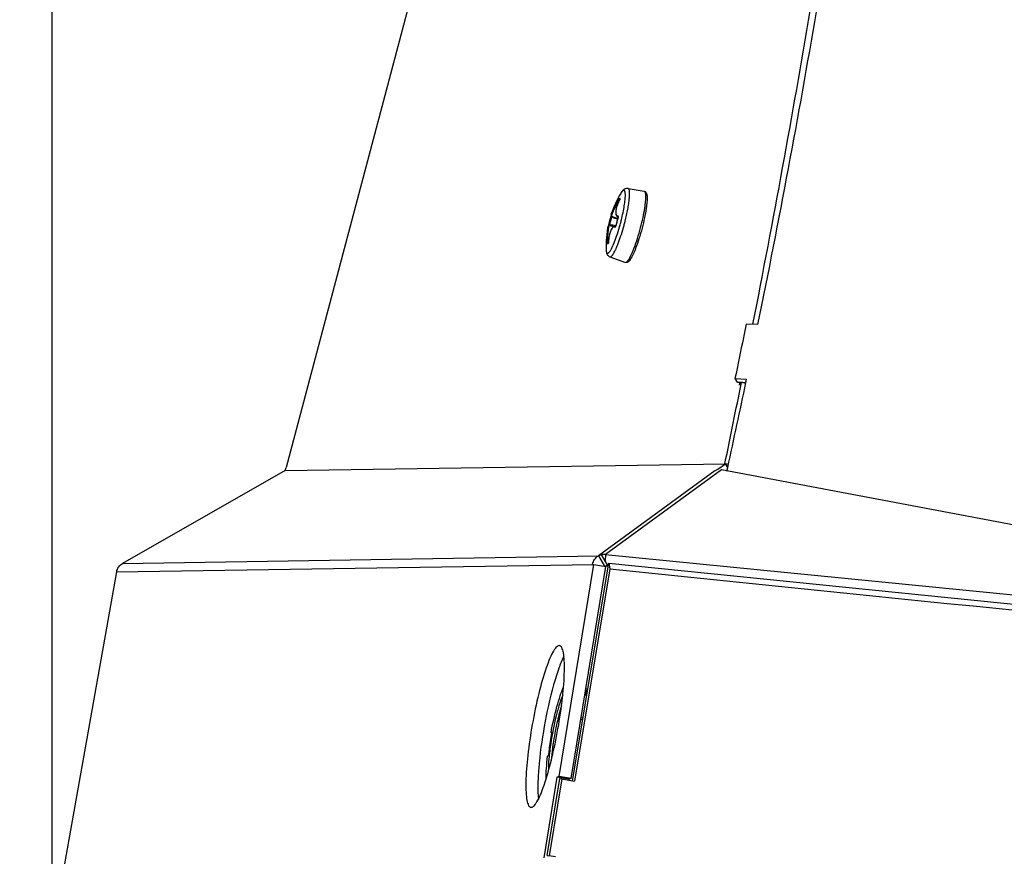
# Model space of a CAD drawing. Header units: millimetres. Extents: x 0 to 420, y 0 to 297.
# Tile 265 of 514: x 226 to 238, y 224 to 234. Entities that reach past the tile are written whole.
import ezdxf

# ---------------------------------------------------------------- set-up
doc = ezdxf.new("R2010")
doc.units = ezdxf.units.MM
doc.header["$LTSCALE"] = 23.1
doc.layers.get('0').update_dxf_attribs({"linetype": 'CONTINUOUS'})
doc.layers.add('DIM_PILOTEES', color=7, linetype='CONTINUOUS')
doc.styles.get("Standard").update_dxf_attribs({"font": 'txt', "width": 0.7})
doc.dimstyles.new('DIMSTYLE_1', dxfattribs={"dimtxt": 2.5, "dimasz": 3.5, "dimexe": 2, "dimexo": 0, "dimtad": 1, "dimdec": 0, "dimlfac": 10, "dimdsep": 46, "dimtxsty": 'Standard', "dimblk": '_FILLED', "dimblk1": '_FILLED', "dimblk2": '_FILLED', "dimcen": 0.09, "dimazin": 2, "dimtp": 1.2, "dimtm": 1.2, "dimtfac": 1, "dimtdec": 0, "dimtofl": 0, "dimtmove": 0, "dimatfit": 3, "dimldrblk": '_FILLED', "dimfxl": 0, "dimtolj": 1, "dimarcsym": 0})
doc.dimstyles.new('DIMSTYLE_2', dxfattribs={"dimtxt": 2.5, "dimasz": 3.5, "dimexe": 2, "dimexo": 0, "dimtad": 1, "dimdec": 0, "dimlfac": 10, "dimdsep": 46, "dimtxsty": 'Standard', "dimblk": '_FILLED', "dimblk1": '_FILLED', "dimblk2": '_FILLED', "dimcen": 0.09, "dimazin": 2, "dimtp": 0.5, "dimtm": 0.5, "dimtfac": 1, "dimtdec": 0, "dimtofl": 0, "dimtmove": 0, "dimatfit": 3, "dimldrblk": '_FILLED', "dimfxl": 0, "dimtolj": 1, "dimarcsym": 0})
doc.dimstyles.new('DIMSTYLE_4', dxfattribs={"dimtxt": 2.5, "dimasz": 3.5, "dimexe": 2, "dimexo": 0, "dimtad": 1, "dimdec": 0, "dimlfac": 10, "dimdsep": 46, "dimtxsty": 'Standard', "dimblk": '_FILLED', "dimblk1": '_FILLED', "dimblk2": '_FILLED', "dimcen": 0.09, "dimazin": 2, "dimtp": 0.8, "dimtm": 0.8, "dimtfac": 1, "dimtdec": 0, "dimtofl": 0, "dimtmove": 0, "dimatfit": 3, "dimldrblk": '_FILLED', "dimfxl": 0, "dimtolj": 1, "dimarcsym": 0})

# ---------------------------------------------------------------- blocks, each defined once
blk = doc.blocks.new('_FILLED')
at = {"color": 0, "linetype": 'ByBlock'}
blk.add_solid([(0, 0), (-1, 0.1429), (-1, -0.1429)], dxfattribs=at)
blk = doc.blocks.new('*D1')
at = {"layer": 'DIM_PILOTEES', "color": 2, "linetype": 'Continuous'}
for p, q in [((273.915, 254.209), (213.22, 254.209)), ((215.22, 254.209), (215.22, 191.828)), ((215.22, 129.447), (215.22, 191.828)), ((273.941, 129.447), (213.22, 129.447))]:
    blk.add_line(p, q, dxfattribs=at)
at = {"layer": 'DIM_PILOTEES', "color": 2, "linetype": 'Continuous', "xscale": 3.5, "yscale": 3.5, "zscale": 3.5}
for p, rotation in [((215.22, 254.209), 90), ((215.22, 129.447), 270)]:
    blk.add_blockref('_FILLED', p, dxfattribs=dict(at, rotation=rotation))
at = {"layer": 'DIM_PILOTEES', "color": 2, "linetype": 'Continuous', "insert": (212.095, 191.664), "char_height": 2.5, "width": 10.98214, "attachment_point": 2, "rotation": 90, "line_spacing_factor": 0.9}
blk.add_mtext('{\\ftxt;\\W0.0001;\\H0.0001;\\~}{\\ftxt;\\W2.9285714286;\\H2.5; }{\\ftxt;\\W0.0001;\\H0.0001;\\~}', dxfattribs=at)
blk = doc.blocks.new('*D2')
at = {"layer": 'DIM_PILOTEES', "color": 2, "linetype": 'Continuous'}
for p, q in [((226.388, 206.153), (226.388, 267.862)), ((243.295, 226.496), (243.295, 267.862)), ((226.388, 265.862), (218.888, 265.862)), ((218.888, 265.862), (234.841, 265.862)), ((250.795, 265.862), (234.841, 265.862)), ((243.295, 265.862), (250.795, 265.862))]:
    blk.add_line(p, q, dxfattribs=at)
at = {"layer": 'DIM_PILOTEES', "color": 2, "linetype": 'Continuous', "xscale": 3.5, "yscale": 3.5, "zscale": 3.5}
blk.add_blockref('_FILLED', (226.388, 265.862), dxfattribs=at)
at = {"layer": 'DIM_PILOTEES', "color": 2, "linetype": 'Continuous', "xscale": 3.5, "yscale": 3.5, "zscale": 3.5, "rotation": 180}
blk.add_blockref('_FILLED', (243.295, 265.862), dxfattribs=at)
at = {"layer": 'DIM_PILOTEES', "color": 2, "linetype": 'Continuous', "insert": (235.55, 268.987), "char_height": 2.5, "width": 8.03571, "attachment_point": 2, "line_spacing_factor": 0.9}
blk.add_mtext('{\\ftxt;\\W0.0001;\\H0.0001;\\~}{\\ftxt;\\W2.1428571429;\\H2.5; }{\\ftxt;\\W0.0001;\\H0.0001;\\~}', dxfattribs=at)
blk = doc.blocks.new('*D9')
at = {"layer": 'DIM_PILOTEES', "color": 2, "linetype": 'Continuous'}
for p, q in [((226.388, 206.153), (226.388, 279.964)), ((276.221, 241.558), (276.221, 279.964)), ((226.388, 277.964), (251.305, 277.964)), ((276.221, 277.964), (251.305, 277.964))]:
    blk.add_line(p, q, dxfattribs=at)
at = {"layer": 'DIM_PILOTEES', "color": 2, "linetype": 'Continuous', "xscale": 3.5, "yscale": 3.5, "zscale": 3.5, "rotation": 180}
blk.add_blockref('_FILLED', (226.388, 277.964), dxfattribs=at)
at = {"layer": 'DIM_PILOTEES', "color": 2, "linetype": 'Continuous', "xscale": 3.5, "yscale": 3.5, "zscale": 3.5}
blk.add_blockref('_FILLED', (276.221, 277.964), dxfattribs=at)
at = {"layer": 'DIM_PILOTEES', "color": 2, "linetype": 'Continuous', "insert": (253.158, 281.089), "char_height": 2.5, "width": 8.83929, "attachment_point": 2, "line_spacing_factor": 0.9}
blk.add_mtext('{\\ftxt;\\W0.0001;\\H0.0001;\\~}{\\ftxt;\\W2.3571428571;\\H2.5; }{\\ftxt;\\W0.0001;\\H0.0001;\\~}', dxfattribs=at)

msp = doc.modelspace()

# ---------------------------------------------------------------- linework, layer by layer
at = {"color": 7, "linetype": 'Continuous'}
for p, q in [((235.0066, 250.4856), (229.2384, 228.7667)), ((233.4029, 232.1662), (233.6, 232.1321)), ((233.2959, 232.0196), (233.286, 232.0233)), ((233.3009, 232.0297), (233.2939, 232.0324)), ((233.2939, 232.0324), (233.3017, 232.0316)), ((233.2984, 232.0239), (233.2982, 232.0241)), ((233.2996, 232.0265), (233.3028, 232.0338)), ((233.2033, 231.8265), (233.2022, 231.8202)), ((233.2023, 231.8308), (233.2776, 231.802)), ((233.2033, 231.8304), (233.2034, 231.8298)), ((233.2034, 231.8298), (233.2033, 231.8265)), ((233.2708, 231.8245), (233.2763, 231.8218)), ((233.2761, 231.8218), (233.2763, 231.8218)), ((233.2761, 231.8218), (233.2821, 231.8196)), ((233.2763, 231.8218), (233.2799, 231.8208)), ((233.2812, 231.8115), (233.2805, 231.8116)), ((233.1665, 231.7253), (233.1768, 231.7232)), ((233.1717, 231.715), (233.2378, 231.7048)), ((233.2482, 231.7051), (233.2516, 231.7046)), ((233.2484, 231.7051), (233.2482, 231.7051)), ((233.2532, 231.7059), (233.2549, 231.711)), ((233.2556, 231.7137), (233.2549, 231.7138)), ((233.5546, 231.6857), (233.5556, 231.6897)), ((233.1591, 231.4904), (233.1434, 231.4924)), ((233.1639, 231.5115), (233.1523, 231.5134)), ((233.1639, 231.5115), (233.1523, 231.5134)), ((233.1544, 231.5021), (233.1545, 231.5021)), ((233.1545, 231.5021), (233.1548, 231.502)), ((233.1588, 231.5015), (233.1545, 231.5021)), ((233.1546, 231.5022), (233.1548, 231.502)), ((233.1629, 231.501), (233.1588, 231.5015)), ((233.1632, 231.501), (233.164, 231.5093)), ((233.1641, 231.5119), (233.1639, 231.5118)), ((233.2275, 231.4907), (233.2276, 231.4911)), ((233.182, 231.3342), (233.37, 231.266)), ((234.7044, 229.8502), (234.7303, 229.8092)), ((234.7303, 229.8092), (234.7778, 229.8072)), ((234.7604, 229.7711), (234.7676, 229.8076)), ((234.7835, 229.8034), (234.7604, 229.7711)), ((234.7778, 229.8072), (234.8016, 229.8062)), ((234.8355, 229.7896), (234.7835, 229.8034)), ((234.8016, 229.8062), (234.8386, 229.8047)), ((229.2276, 228.7305), (234.5896, 228.8144)), ((234.4961, 228.7463), (234.5896, 228.8144)), ((234.5821, 228.8143), (234.5824, 228.8159)), ((234.6162, 228.7678), (234.5896, 228.8144)), ((234.624, 228.8032), (234.591, 228.8119)), ((229.2276, 228.7305), (227.2471, 227.6005)), ((229.2291, 228.7305), (229.2384, 228.7667)), ((234.4604, 228.7284), (233.0409, 227.6939)), ((234.5416, 228.7377), (233.1271, 227.7068)), ((234.4604, 228.7284), (234.4961, 228.7463)), ((234.4997, 228.74), (234.4961, 228.7463)), ((243.7388, 227.0024), (234.5416, 228.7377)), ((233.0766, 227.7118), (233.0409, 227.6939)), ((233.0416, 227.6912), (233.0766, 227.7118)), ((233.1507, 227.5819), (233.0766, 227.7118)), ((233.1271, 227.7068), (233.1244, 227.628)), ((233.1271, 227.7068), (243.3391, 226.7007)), ((227.1719, 227.4965), (232.9866, 227.5876)), ((227.2471, 227.6005), (233.0416, 227.6912)), ((232.5624, 225.0052), (232.9866, 227.5876)), ((232.7258, 224.9532), (233.1669, 227.6035)), ((232.9866, 227.5876), (233.1324, 227.5616)), ((233.0416, 227.6912), (233.1138, 227.5645)), ((233.1669, 227.6035), (233.1802, 227.5322)), ((233.1669, 227.6035), (243.3011, 226.5745)), ((227.1719, 227.4965), (226.3883, 223.0907)), ((233.1802, 227.5322), (232.7505, 224.9494)), ((232.5688, 226.5984), (232.5682, 226.5985)), ((232.9116, 226.0695), (232.8893, 226.0735)), ((232.8929, 226.0345), (232.9054, 226.0323)), ((232.8986, 225.9917), (232.8945, 225.9925)), ((232.8274, 225.7046), (232.8502, 225.7005)), ((232.8524, 225.714), (232.8296, 225.7181)), ((232.4786, 225.5468), (232.4644, 225.5354)), ((232.4644, 225.5354), (232.4762, 225.5333)), ((232.4224, 225.2531), (232.4366, 225.2644)), ((232.5368, 224.9966), (232.3753, 224.0134)), ((232.4162, 224.0438), (232.5722, 224.9807)), ((232.5969, 224.9769), (232.4409, 224.04)), ((232.5624, 225.0052), (232.5368, 224.9966)), ((232.6826, 224.9706), (232.5368, 224.9966)), ((232.7082, 224.9792), (232.5624, 225.0052)), ((232.5722, 224.9807), (232.5969, 224.9769)), ((232.5969, 224.9769), (232.7259, 224.9538)), ((232.7259, 224.9538), (232.7505, 224.9494)), ((232.2175, 224.6295), (232.218, 224.6294)), ((232.4162, 224.0438), (232.4409, 224.04)), ((232.5178, 224.0263), (232.4409, 224.04))]:
    msp.add_line(p, q, dxfattribs=at)
at = {"color": 3, "linetype": 'Continuous'}
for p, q in [((234.9845, 230.5096), (234.842, 230.5146)), ((234.7044, 229.8502), (234.847, 229.8444)), ((234.8386, 229.8047), (234.847, 229.8443)), ((234.6069, 228.7254), (234.6163, 228.7678)), ((233.1199, 227.5638), (233.1507, 227.5819)), ((232.7082, 224.9792), (233.1324, 227.5616)), ((233.1284, 227.5688), (233.1606, 227.5657)), ((232.6826, 224.9706), (232.6812, 224.9618)), ((232.7082, 224.9792), (232.6826, 224.9706))]:
    msp.add_line(p, q, dxfattribs=at)
at = {"color": 7, "linetype": 'Continuous'}
for points in [[(233.2922, 232.0121), (233.2853, 231.9975), (233.279, 231.983), (233.2732, 231.9685), (233.2681, 231.9543), (233.2636, 231.9404), (233.2598, 231.9269), (233.2567, 231.9138), (233.2544, 231.9013), (233.2527, 231.8894), (233.2519, 231.8781), (233.2519, 231.8677), (233.2527, 231.8581), (233.2544, 231.8493), (233.257, 231.8415), (233.2606, 231.8347), (233.2653, 231.8289), (233.2708, 231.8245)], [(233.3038, 232.0381), (233.3038, 232.0381), (233.3037, 232.0377), (233.3036, 232.0372), (233.3034, 232.0365), (233.3031, 232.0356), (233.3028, 232.0345), (233.3024, 232.0333), (233.3019, 232.032), (233.3013, 232.0306), (233.3006, 232.029), (233.2999, 232.0274), (233.2991, 232.0258), (233.2922, 232.0121)], [(233.1783, 231.7744), (233.1766, 231.768), (233.1743, 231.7589), (233.1721, 231.7498), (233.17, 231.7407), (233.1679, 231.7315)], [(233.1902, 231.8167), (233.1875, 231.8077), (233.1849, 231.7987), (233.1824, 231.7897), (233.18, 231.7806), (233.1783, 231.7744)], [(233.1932, 231.8266), (233.1923, 231.8238), (233.1902, 231.8167)], [(233.1943, 231.8306), (233.1936, 231.828), (233.1932, 231.8266)], [(233.1961, 231.8374), (233.196, 231.8369), (233.1958, 231.836), (233.1955, 231.8351), (233.1953, 231.8341), (233.195, 231.833), (233.1947, 231.8318), (233.1943, 231.8306)], [(233.1981, 231.8528), (233.1979, 231.8523), (233.1975, 231.8511), (233.1972, 231.8499), (233.1969, 231.8488), (233.1966, 231.8478), (233.1963, 231.8468), (233.1961, 231.8459), (233.1959, 231.845), (233.1957, 231.8441), (233.1956, 231.8432), (233.1955, 231.8422), (233.1955, 231.8412), (233.1956, 231.84), (233.1958, 231.8386)], [(233.1958, 231.8386), (233.1962, 231.837), (233.197, 231.8353), (233.1983, 231.8336), (233.1999, 231.8321), (233.2019, 231.831), (233.2023, 231.8308)], [(233.2805, 231.8116), (233.2786, 231.8055), (233.276, 231.7965), (233.2734, 231.7875), (233.2709, 231.7785), (233.2684, 231.7694), (233.2667, 231.763)], [(233.2821, 231.8201), (233.282, 231.8185), (233.2817, 231.8167), (233.2813, 231.8147), (233.2808, 231.8126), (233.2805, 231.8116)], [(233.282, 231.8234), (233.282, 231.8234), (233.2821, 231.8231), (233.2821, 231.8224), (233.2822, 231.8214), (233.2821, 231.8201)], [(233.1638, 231.7129), (233.1626, 231.7118), (233.1616, 231.7107), (233.161, 231.7098), (233.1605, 231.7089), (233.1602, 231.7081), (233.1599, 231.7073), (233.1596, 231.7066), (233.1594, 231.7058), (233.1592, 231.7051), (233.1589, 231.7042), (233.1587, 231.7034), (233.1585, 231.7025), (233.1583, 231.7015), (233.1582, 231.7009)], [(233.1679, 231.7315), (233.166, 231.7232), (233.1657, 231.7218), (233.1653, 231.7203), (233.165, 231.719), (233.1647, 231.7176), (233.1644, 231.7164), (233.1641, 231.7152), (233.1638, 231.7141), (233.1635, 231.7131), (233.1634, 231.7126)], [(233.1717, 231.715), (233.1714, 231.7151), (233.1693, 231.7151), (233.1672, 231.7147), (233.1654, 231.714), (233.1638, 231.7129)], [(233.2484, 231.7051), (233.2421, 231.7055), (233.2348, 231.7043), (233.2275, 231.7015), (233.2206, 231.6971), (233.2141, 231.6913), (233.2081, 231.6842), (233.2024, 231.6759), (233.197, 231.6665), (233.192, 231.6559), (233.1873, 231.6444), (233.1829, 231.6319), (233.179, 231.6185), (233.1755, 231.6044), (233.1724, 231.5896), (233.1697, 231.5742), (233.1675, 231.5584), (233.1658, 231.5422), (233.1645, 231.5257), (233.1639, 231.5118)], [(233.2517, 231.7047), (233.2511, 231.7037), (233.2506, 231.7029), (233.2502, 231.7024), (233.2501, 231.7022)], [(233.2548, 231.7138), (233.2547, 231.713), (233.2542, 231.7111), (233.2536, 231.7092), (233.253, 231.7075), (233.2523, 231.706), (233.2517, 231.7047)], [(233.2667, 231.763), (233.2651, 231.7568), (233.2628, 231.7477), (233.2606, 231.7386), (233.2584, 231.7294), (233.2563, 231.7203), (233.2548, 231.7138)], [(233.1629, 231.5012), (233.1627, 231.4999), (233.1624, 231.4988), (233.1622, 231.4978), (233.162, 231.4971), (233.1618, 231.4966)], [(233.1639, 231.5118), (233.1639, 231.5115), (233.1638, 231.5096), (233.1637, 231.5077), (233.1635, 231.5059), (233.1633, 231.5042), (233.1631, 231.5026), (233.1629, 231.5012)]]:
    msp.add_lwpolyline(points, dxfattribs=at)
for centre, radius, start, end in [((234.4076, 231.4534), 1.2738, 149.25584, 161.72292), ((233.2025, 232.0738), 0.1081, 332.51661, 334.01668), ((234.3995, 231.4545), 1.2519, 165.31052, 167.60712), ((234.3994, 231.4545), 1.2517, 163.01304, 165.30983), ((239.0005, 246.6663), 15.9382, 248.66641, 248.94597), ((234.5285, 231.4323), 1.3037, 163.08744, 165.30992), ((233.2843, 231.8443), 0.024, 259.31935, 264.64592), ((233.2281, 231.8277), 0.0556, 343.08788, 344.14224), ((233.2292, 231.8274), 0.0544, 344.12111, 347.61504), ((233.2352, 231.8261), 0.0482, 347.57574, 351.93704), ((230.8806, 232.3909), 2.5154, 345.307, 346.47574), ((230.7078, 232.4367), 2.7422, 345.30835, 346.2586), ((234.4077, 231.4546), 1.2736, 168.85188, 181.00168), ((230.9141, 215.9506), 15.9341, 81.55362, 81.83622), ((233.2448, 231.6832), 0.0221, 77.77369, 80.66987), ((233.2446, 231.6825), 0.0229, 72.73776, 77.75646), ((233.2132, 231.7215), 0.043, 336.05288, 338.59718), ((233.2011, 231.7257), 0.0558, 344.63617, 347.52535), ((234.5293, 231.4321), 1.3045, 165.31059, 167.53214), ((230.8655, 232.3946), 2.531, 344.00808, 345.31256), ((230.6947, 232.44), 2.7557, 344.20518, 345.31151), ((233.0924, 231.5117), 0.0716, 351.07428, 351.40751), ((233.0594, 231.5153), 0.1048, 356.67483, 358.12331), ((68.2918, 263.1889), 169.8059, 348.321195, 348.661236), ((233.1026, 227.5698), 0.1389, 93.86866, 99.58565), ((233.1189, 227.5615), 0.1513, 168.70992, 170.16375), ((232.447, 226.0166), 0.446, 7.35491, 7.92305), ((236.3304, 224.8248), 3.9189, 169.38329, 169.5833)]:
    msp.add_arc(centre, radius, start, end, dxfattribs=at)
at = {"color": 3, "linetype": 'Continuous'}
msp.add_arc((114.4983, 255.0727), 122.9645, 347.647665, 348.141823, dxfattribs=at)
at = {"color": 7, "linetype": 'Continuous'}
for points, knots in [([(234.9239, 230.5118), (235.1726, 231.7812), (235.6221, 234.23), (236.1678, 237.7554), (236.5532, 240.9466), (236.7112, 242.9593), (236.7558, 243.8988)], [0, 0, 0, 0, 0.286988, 0.5523031, 0.7913217, 1, 1, 1, 1]), ([(233.4029, 232.1662), (233.3915, 232.1681), (233.3694, 232.1652), (233.3448, 232.148), (233.3272, 232.1273), (233.3176, 232.1124), (233.3129, 232.1045)], [0, 0, 0, 0, 0.2991993, 0.5417728, 0.7621342, 1, 1, 1, 1]), ([(233.3263, 231.8026), (233.3334, 231.8323), (233.346, 231.8891), (233.3583, 231.9586), (233.3651, 232.0092), (233.3684, 232.0421), (233.3701, 232.071), (233.3701, 232.0954), (233.3685, 232.1151), (233.3657, 232.1283), (233.3624, 232.1362), (233.3596, 232.1403), (233.3564, 232.143), (233.3512, 232.1448), (233.343, 232.1423), (233.3338, 232.1342), (233.3233, 232.1213), (233.3165, 232.1106), (233.3129, 232.1045)], [0, 0, 0, 0, 0.2235643, 0.4266184, 0.5168981, 0.5980029, 0.6688868, 0.7287122, 0.7769259, 0.8134355, 0.8275543, 0.8392645, 0.849155, 0.8582098, 0.8784629, 0.9075417, 0.9478987, 1, 1, 1, 1]), ([(233.3715, 231.7853), (233.3775, 231.8101), (233.3886, 231.8585), (233.4025, 231.9287), (233.4129, 231.993), (233.4194, 232.0492), (233.4217, 232.0903), (233.4212, 232.1177), (233.4197, 232.1337), (233.4173, 232.1467), (233.4138, 232.1566), (233.4093, 232.1635), (233.405, 232.1658), (233.4029, 232.1662)], [0, 0, 0, 0, 0.1955481, 0.3803466, 0.548483, 0.6946319, 0.8143655, 0.863292, 0.9045713, 0.9381601, 0.9643397, 0.9840977, 1, 1, 1, 1]), ([(233.6, 232.1321), (233.6036, 232.1314), (233.6105, 232.1289), (233.6209, 232.1201), (233.6287, 232.1051), (233.6331, 232.0845), (233.6351, 232.0603), (233.635, 232.0317), (233.633, 231.9986), (233.6292, 231.9611), (233.6256, 231.9348), (233.6235, 231.921)], [0, 0, 0, 0, 0.0490203, 0.0942114, 0.1783408, 0.2675573, 0.3734953, 0.4998822, 0.6472298, 0.8145418, 1, 1, 1, 1]), ([(233.606, 231.9256), (233.6083, 231.9402), (233.6123, 231.9681), (233.6167, 232.0077), (233.6191, 232.0426), (233.6195, 232.0723), (233.6182, 232.0934), (233.6158, 232.1074), (233.6128, 232.1197), (233.6069, 232.1309), (233.6, 232.1321)], [0, 0, 0, 0, 0.2089268, 0.3972806, 0.5624326, 0.7022396, 0.815212, 0.8614641, 0.9009798, 1, 1, 1, 1]), ([(233.1981, 231.8528), (233.2011, 231.862), (233.2105, 231.8849), (233.2279, 231.9247), (233.2505, 231.9737), (233.2674, 232.0087), (233.2763, 232.0268)], [0, 0, 0, 0, 0.1517158, 0.3889685, 0.6834347, 1, 1, 1, 1]), ([(233.2023, 231.8308), (233.2019, 231.8309), (233.2022, 231.8329), (233.2029, 231.8355), (233.2045, 231.8405), (233.207, 231.8471), (233.2103, 231.8555), (233.2161, 231.8698), (233.2253, 231.8912), (233.2382, 231.9203), (233.253, 231.953), (233.2691, 231.9878), (233.2803, 232.0114), (233.286, 232.0233)], [0, 0, 0, 0, 0.0056688, 0.0203738, 0.0446032, 0.0782676, 0.1210945, 0.1726659, 0.2997112, 0.4535965, 0.6270433, 0.8119354, 1, 1, 1, 1]), ([(233.2984, 232.024), (233.2924, 232.0124), (233.2814, 231.9893), (233.268, 231.9547), (233.2584, 231.9219), (233.253, 231.8925), (233.2522, 231.8678), (233.2558, 231.8487), (233.2652, 231.8352), (233.2749, 231.8326), (233.2794, 231.8326)], [0, 0, 0, 0, 0.1836969, 0.3606651, 0.5234047, 0.6651218, 0.7809181, 0.8695649, 0.9369169, 1, 1, 1, 1]), ([(233.2886, 232.0464), (233.2883, 232.0464), (233.2877, 232.0458), (233.2867, 232.0447), (233.2853, 232.0429), (233.283, 232.0393), (233.2799, 232.0339), (233.2775, 232.0293), (233.2763, 232.0268)], [0, 0, 0, 0, 0.0335089, 0.099626, 0.1978376, 0.324512, 0.6417852, 1, 1, 1, 1]), ([(233.2763, 232.0268), (233.2766, 232.027), (233.2779, 232.0266), (233.2799, 232.026), (233.2828, 232.0248), (233.2849, 232.0239), (233.286, 232.0233)], [0, 0, 0, 0, 0.1092436, 0.3327559, 0.6436718, 1, 1, 1, 1]), ([(233.2939, 232.0324), (233.2934, 232.0324), (233.2922, 232.0314), (233.2904, 232.0296), (233.2882, 232.0267), (233.2867, 232.0245), (233.286, 232.0233)], [0, 0, 0, 0, 0.1139683, 0.3418728, 0.6526876, 1, 1, 1, 1]), ([(233.2886, 232.0464), (233.2873, 232.0439), (233.2869, 232.0377), (233.2913, 232.0333), (233.2939, 232.0324)], [0, 0, 0, 0, 0.5009691, 1, 1, 1, 1]), ([(233.2886, 232.0464), (233.2897, 232.0463), (233.2949, 232.0459), (233.3002, 232.0451), (233.3043, 232.0443)], [0, 0, 0, 0, 0.2040623, 1, 1, 1, 1]), ([(233.3028, 232.0338), (233.3038, 232.0362), (233.3049, 232.0387), (233.3054, 232.0441), (233.3043, 232.0443)], [0, 0, 0, 0, 0.7136393, 1, 1, 1, 1]), ([(233.5556, 231.6897), (233.5663, 231.7304), (233.585, 231.8086), (233.6001, 231.8876), (233.606, 231.9256)], [0, 0, 0, 0, 0.5220848, 1, 1, 1, 1]), ([(233.6235, 231.921), (233.6178, 231.8831), (233.6029, 231.8038), (233.5842, 231.7254), (233.5735, 231.6846)], [0, 0, 0, 0, 0.4763033, 1, 1, 1, 1]), ([(233.1921, 231.8231), (233.1921, 231.8232), (233.1925, 231.823), (233.193, 231.823), (233.194, 231.8227), (233.1958, 231.8222), (233.1986, 231.8213), (233.201, 231.8206), (233.2022, 231.8202)], [0, 0, 0, 0, 0.0202368, 0.0780174, 0.17144, 0.2968333, 0.6216055, 1, 1, 1, 1]), ([(233.2794, 231.8326), (233.2788, 231.8308), (233.2788, 231.8269), (233.2808, 231.8234), (233.2821, 231.8221)], [0, 0, 0, 0, 0.5051197, 1, 1, 1, 1]), ([(233.283, 231.8193), (233.2832, 231.8211), (233.2837, 231.8253), (233.2823, 231.8326), (233.2794, 231.8326)], [0, 0, 0, 0, 0.3776404, 1, 1, 1, 1]), ([(233.1421, 231.5147), (233.1432, 231.5351), (233.1457, 231.5739), (233.1498, 231.6273), (233.1539, 231.6691), (233.1565, 231.6923), (233.1582, 231.7009)], [0, 0, 0, 0, 0.3267542, 0.6254959, 0.8594681, 1, 1, 1, 1]), ([(233.1523, 231.5134), (233.1531, 231.5262), (233.155, 231.5516), (233.1578, 231.5886), (233.1607, 231.6232), (233.1632, 231.6497), (233.165, 231.6685), (233.1663, 231.6804), (233.1674, 231.6907), (233.1685, 231.6992), (233.1694, 231.7058), (233.1702, 231.7109), (233.1709, 231.7132), (233.1714, 231.7151), (233.1717, 231.715)], [0, 0, 0, 0, 0.1903317, 0.3761997, 0.5496692, 0.702996, 0.7698931, 0.8292533, 0.8804329, 0.9229034, 0.9562608, 0.9802342, 0.9947109, 1, 1, 1, 1]), ([(233.2434, 231.6954), (233.2393, 231.6972), (233.229, 231.6985), (233.2143, 231.6899), (233.2014, 231.6739), (233.1897, 231.6509), (233.1797, 231.6218), (233.1718, 231.5878), (233.1663, 231.5507), (233.1646, 231.525), (233.1641, 231.5119)], [0, 0, 0, 0, 0.0620352, 0.1318701, 0.2237919, 0.3419689, 0.4845189, 0.6463259, 0.8206032, 1, 1, 1, 1]), ([(233.1768, 231.7232), (233.1765, 231.7223), (233.1756, 231.7194), (233.1745, 231.7165), (233.1733, 231.7147)], [0, 0, 0, 0, 0.3047109, 1, 1, 1, 1]), ([(233.2276, 231.491), (233.2408, 231.5222), (233.2662, 231.5904), (233.2878, 231.6599), (233.2985, 231.6973)], [0, 0, 0, 0, 0.4654057, 1, 1, 1, 1]), ([(233.2434, 231.6954), (233.2448, 231.6948), (233.248, 231.6966), (233.2504, 231.7001), (233.2518, 231.7026), (233.2525, 231.7041)], [0, 0, 0, 0, 0.3536679, 0.641563, 1, 1, 1, 1]), ([(233.2434, 231.6954), (233.2438, 231.6972), (233.2456, 231.7006), (233.249, 231.7026), (233.2507, 231.7031)], [0, 0, 0, 0, 0.5062987, 1, 1, 1, 1]), ([(233.2776, 231.4834), (233.2902, 231.5153), (233.3147, 231.5837), (233.3359, 231.6531), (233.3463, 231.6899)], [0, 0, 0, 0, 0.4733473, 1, 1, 1, 1]), ([(233.4776, 231.4422), (233.4921, 231.4802), (233.5197, 231.5609), (233.5432, 231.6427), (233.5546, 231.6857)], [0, 0, 0, 0, 0.4779291, 1, 1, 1, 1]), ([(233.5735, 231.6846), (233.5621, 231.6409), (233.5381, 231.5578), (233.51, 231.476), (233.4951, 231.4376)], [0, 0, 0, 0, 0.5236242, 1, 1, 1, 1]), ([(233.1344, 231.4324), (233.1345, 231.423), (233.1352, 231.4099), (233.1384, 231.3944), (233.1414, 231.3864), (233.1452, 231.3806), (233.1502, 231.3774), (233.1562, 231.3776), (233.1623, 231.3806), (233.1689, 231.3861), (233.176, 231.394), (233.1836, 231.4045), (233.1952, 231.4229), (233.2103, 231.4517), (233.2216, 231.4768), (233.2275, 231.4907)], [0, 0, 0, 0, 0.1407952, 0.1940387, 0.2362917, 0.268961, 0.2954244, 0.3217783, 0.3541824, 0.3961029, 0.4489845, 0.5133198, 0.5891378, 0.774046, 1, 1, 1, 1]), ([(233.1344, 231.4324), (233.1345, 231.4232), (233.1355, 231.4055), (233.1406, 231.3787), (233.1533, 231.3516), (233.1711, 231.3381), (233.182, 231.3342)], [0, 0, 0, 0, 0.2378658, 0.4582277, 0.7008021, 1, 1, 1, 1]), ([(233.1421, 231.5147), (233.1419, 231.512), (233.1417, 231.5068), (233.1418, 231.5), (233.1422, 231.4954), (233.1427, 231.4932), (233.1432, 231.4925), (233.1434, 231.4924)], [0, 0, 0, 0, 0.3673572, 0.6871648, 0.9078002, 0.969928, 1, 1, 1, 1]), ([(233.1421, 231.5148), (233.1423, 231.5145), (233.1435, 231.5143), (233.1457, 231.5139), (233.1488, 231.5136), (233.1511, 231.5135), (233.1523, 231.5134)], [0, 0, 0, 0, 0.1074004, 0.3315417, 0.6433553, 1, 1, 1, 1]), ([(233.1434, 231.4924), (233.1435, 231.4951), (233.146, 231.5006), (233.1518, 231.5024), (233.1544, 231.5021)], [0, 0, 0, 0, 0.5012624, 1, 1, 1, 1]), ([(233.1523, 231.5134), (233.1524, 231.511), (233.1527, 231.5076), (233.1536, 231.504), (233.1541, 231.5026), (233.1545, 231.5022)], [0, 0, 0, 0, 0.6301688, 0.8621369, 1, 1, 1, 1]), ([(233.1545, 231.5022), (233.1545, 231.5022), (233.1545, 231.5022), (233.1546, 231.5022), (233.1546, 231.5022)], [0, 0, 0, 0, 0.5088995, 1, 1, 1, 1]), ([(233.1591, 231.4904), (233.1595, 231.4904), (233.1606, 231.4912), (233.162, 231.4946), (233.1627, 231.498), (233.1631, 231.5006)], [0, 0, 0, 0, 0.1093466, 0.3107289, 1, 1, 1, 1]), ([(233.182, 231.3342), (233.1845, 231.3333), (233.1915, 231.3338), (233.201, 231.3408), (233.2117, 231.3524), (233.2233, 231.3693), (233.236, 231.3912), (233.2495, 231.418), (233.2636, 231.4491), (233.2729, 231.4715), (233.2776, 231.4834)], [0, 0, 0, 0, 0.044139, 0.1047286, 0.1899148, 0.3017702, 0.4401637, 0.6039381, 0.7913007, 1, 1, 1, 1]), ([(233.37, 231.266), (233.3766, 231.2636), (233.3872, 231.2704), (233.396, 231.2796), (233.405, 231.2906), (233.4166, 231.3083), (233.4309, 231.3342), (233.4461, 231.3657), (233.462, 231.4022), (233.4724, 231.4284), (233.4776, 231.4422)], [0, 0, 0, 0, 0.0990268, 0.1385401, 0.1847939, 0.2977641, 0.4375685, 0.6027188, 0.7910721, 1, 1, 1, 1]), ([(233.4951, 231.4376), (233.4901, 231.4246), (233.4801, 231.3999), (233.4649, 231.3655), (233.4502, 231.3357), (233.4361, 231.3109), (233.4224, 231.2909), (233.4083, 231.2751), (233.3941, 231.266), (233.3807, 231.2635), (233.3735, 231.2647), (233.37, 231.266)], [0, 0, 0, 0, 0.1854618, 0.352778, 0.5001318, 0.626521, 0.7324587, 0.8217132, 0.905713, 0.9510975, 1, 1, 1, 1]), ([(227.1754, 227.4966), (227.1791, 227.5179), (227.1959, 227.5592), (227.2286, 227.5896), (227.2471, 227.6005)], [0, 0, 0, 0, 0.50132, 1, 1, 1, 1]), ([(232.9706, 227.5911), (232.9747, 227.6117), (232.9916, 227.6515), (233.0236, 227.6807), (233.0416, 227.6912)], [0, 0, 0, 0, 0.5013092, 1, 1, 1, 1]), ([(232.5682, 226.5985), (232.5561, 226.6004), (232.5345, 226.587), (232.5133, 226.5617), (232.4834, 226.5163), (232.4465, 226.4379), (232.3819, 226.266), (232.3075, 225.9971), (232.233, 225.6409), (232.18, 225.281), (232.157, 225.0034), (232.1584, 224.8205), (232.166, 224.7346), (232.1784, 224.682), (232.1897, 224.6513), (232.2055, 224.6317), (232.2175, 224.6295)], [0, 0, 0, 0, 0.0177766, 0.0315463, 0.0491581, 0.0960039, 0.1574523, 0.3154759, 0.5007179, 0.6858351, 0.8435053, 0.9047096, 0.9512836, 0.9687567, 0.9823942, 1, 1, 1, 1]), ([(232.218, 224.6294), (232.2301, 224.6275), (232.2517, 224.641), (232.2729, 224.6662), (232.3028, 224.7116), (232.3398, 224.7901), (232.4043, 224.9619), (232.4787, 225.2309), (232.5533, 225.5871), (232.6063, 225.9469), (232.6293, 226.2245), (232.6279, 226.4074), (232.6202, 226.4934), (232.6078, 226.5459), (232.5965, 226.5766), (232.5807, 226.5963), (232.5688, 226.5984)], [0, 0, 0, 0, 0.0177766, 0.0315463, 0.0491581, 0.0960039, 0.1574523, 0.3154759, 0.5007179, 0.6858351, 0.8435053, 0.9047096, 0.9512836, 0.9687567, 0.9823942, 1, 1, 1, 1]), ([(232.4644, 225.5354), (232.4842, 225.6433), (232.5175, 225.7957), (232.5726, 225.9802), (232.6016, 226.0579), (232.6168, 226.0913)], [0, 0, 0, 0, 0.5696365, 0.8093336, 1, 1, 1, 1]), ([(232.893, 226.0349), (232.8927, 226.0383), (232.8918, 226.0513), (232.8906, 226.0642), (232.8893, 226.0737)], [0, 0, 0, 0, 0.2659258, 1, 1, 1, 1]), ([(232.8949, 225.9689), (232.8949, 225.9748), (232.8947, 225.9968), (232.894, 226.0188), (232.893, 226.0349)], [0, 0, 0, 0, 0.2674166, 1, 1, 1, 1]), ([(232.6075, 225.9924), (232.5918, 225.9572), (232.5625, 225.8743), (232.5088, 225.6805), (232.4779, 225.5206), (232.4612, 225.4085)], [0, 0, 0, 0, 0.1916783, 0.4361682, 1, 1, 1, 1]), ([(232.5924, 225.8657), (232.5698, 225.7957), (232.5309, 225.6439), (232.5023, 225.4899), (232.4901, 225.4079)], [0, 0, 0, 0, 0.4699436, 1, 1, 1, 1]), ([(232.4366, 225.2644), (232.4389, 225.2861), (232.4496, 225.3761), (232.4637, 225.4657), (232.4761, 225.5334)], [0, 0, 0, 0, 0.2406015, 1, 1, 1, 1]), ([(232.4612, 225.4085), (232.4519, 225.3464), (232.438, 225.2328), (232.4314, 225.1182), (232.4317, 225.0665)], [0, 0, 0, 0, 0.5476609, 1, 1, 1, 1]), ([(232.4901, 225.4079), (232.4873, 225.3893), (232.4775, 225.3189), (232.4699, 225.2481), (232.4662, 225.1959)], [0, 0, 0, 0, 0.2638291, 1, 1, 1, 1]), ([(232.4056, 224.9785), (232.4051, 225.0204), (232.4084, 225.1122), (232.4168, 225.2036), (232.4224, 225.2531)], [0, 0, 0, 0, 0.4567794, 1, 1, 1, 1])]:
    msp.add_open_spline(points, degree=3, knots=knots, dxfattribs=at)
at = {"color": 3, "linetype": 'Continuous'}
for points, knots in [([(234.9845, 230.5096), (235.2424, 231.7746), (235.7002, 234.2154), (236.2415, 237.731), (236.6172, 240.9129), (236.7706, 242.9193), (236.8147, 243.8562)], [0, 0, 0, 0, 0.2872494, 0.5524539, 0.7913053, 1, 1, 1, 1]), ([(234.842, 230.5146), (234.8305, 230.4594), (234.7845, 230.238), (234.7387, 230.0165), (234.7044, 229.8502)], [0, 0, 0, 0, 0.2493021, 1, 1, 1, 1]), ([(232.6213, 226.4714), (232.597, 226.4234), (232.5514, 226.3071), (232.4645, 226.0233), (232.3766, 225.6168), (232.3185, 225.205), (232.3019, 224.9087), (232.3045, 224.7838), (232.3107, 224.7304)], [0, 0, 0, 0, 0.0905851, 0.2098257, 0.5000392, 0.7902313, 0.9094468, 1, 1, 1, 1])]:
    msp.add_open_spline(points, degree=3, knots=knots, dxfattribs=at)
at = {"color": 7, "linetype": 'Continuous'}
for points in [[(233.3043, 232.0443), (233.3032, 232.0421), (233.3029, 232.0394), (233.3035, 232.037)], [(233.1591, 231.4904), (233.1592, 231.4929), (233.1603, 231.4954), (233.162, 231.4972)], [(233.1271, 227.7068), (233.1159, 227.7086), (233.1045, 227.7092), (233.0933, 227.7084)], [(233.1802, 227.5322), (236.5519, 227.189), (239.9235, 226.8456), (243.2951, 226.5019)]]:
    msp.add_open_spline(points, degree=3, dxfattribs=at)

# ---------------------------------------------------------------- dimensions: what is measured, and where the dimension line sits
at = {"layer": 'DIM_PILOTEES', "color": 2, "linetype": 'Continuous'}
for base, p1, p2, angle, text, dimstyle, picture, middle in [((226.3883, 277.9641), (276.2211, 241.5579), (226.3883, 206.1532), 180, '{\\ftxt;\\W0.0001;\\H0.0001;\\~}{\\ftxt;\\W2.3571428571;\\H2.5; }{\\ftxt;\\W0.0001;\\H0.0001;\\~}', 'DIMSTYLE_4', '*D9', (252.8009, 277.9641)), ((226.3883, 265.8625), (243.2945, 226.4959), (226.3883, 206.1532), 180, '{\\ftxt;\\W0.0001;\\H0.0001;\\~}{\\ftxt;\\W2.1428571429;\\H2.5; }{\\ftxt;\\W0.0001;\\H0.0001;\\~}', 'DIMSTYLE_2', '*D2', (235.1932, 265.8625)), ((215.2201, 254.2086), (273.9407, 129.4471), (273.9153, 254.2086), 90, '{\\ftxt;\\W0.0001;\\H0.0001;\\~}{\\ftxt;\\W2.9285714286;\\H2.5; }{\\ftxt;\\W0.0001;\\H0.0001;\\~}', 'DIMSTYLE_1', '*D1', (215.2201, 191.3072))]:
    dim = msp.add_linear_dim(base=base, p1=p1, p2=p2, angle=angle, text=text, dimstyle=dimstyle, dxfattribs=at)
    dim.commit()
    dim.dimension.update_dxf_attribs({"geometry": picture, "text_midpoint": middle, "dimtype": 160})

doc.saveas('drawing.dxf')
